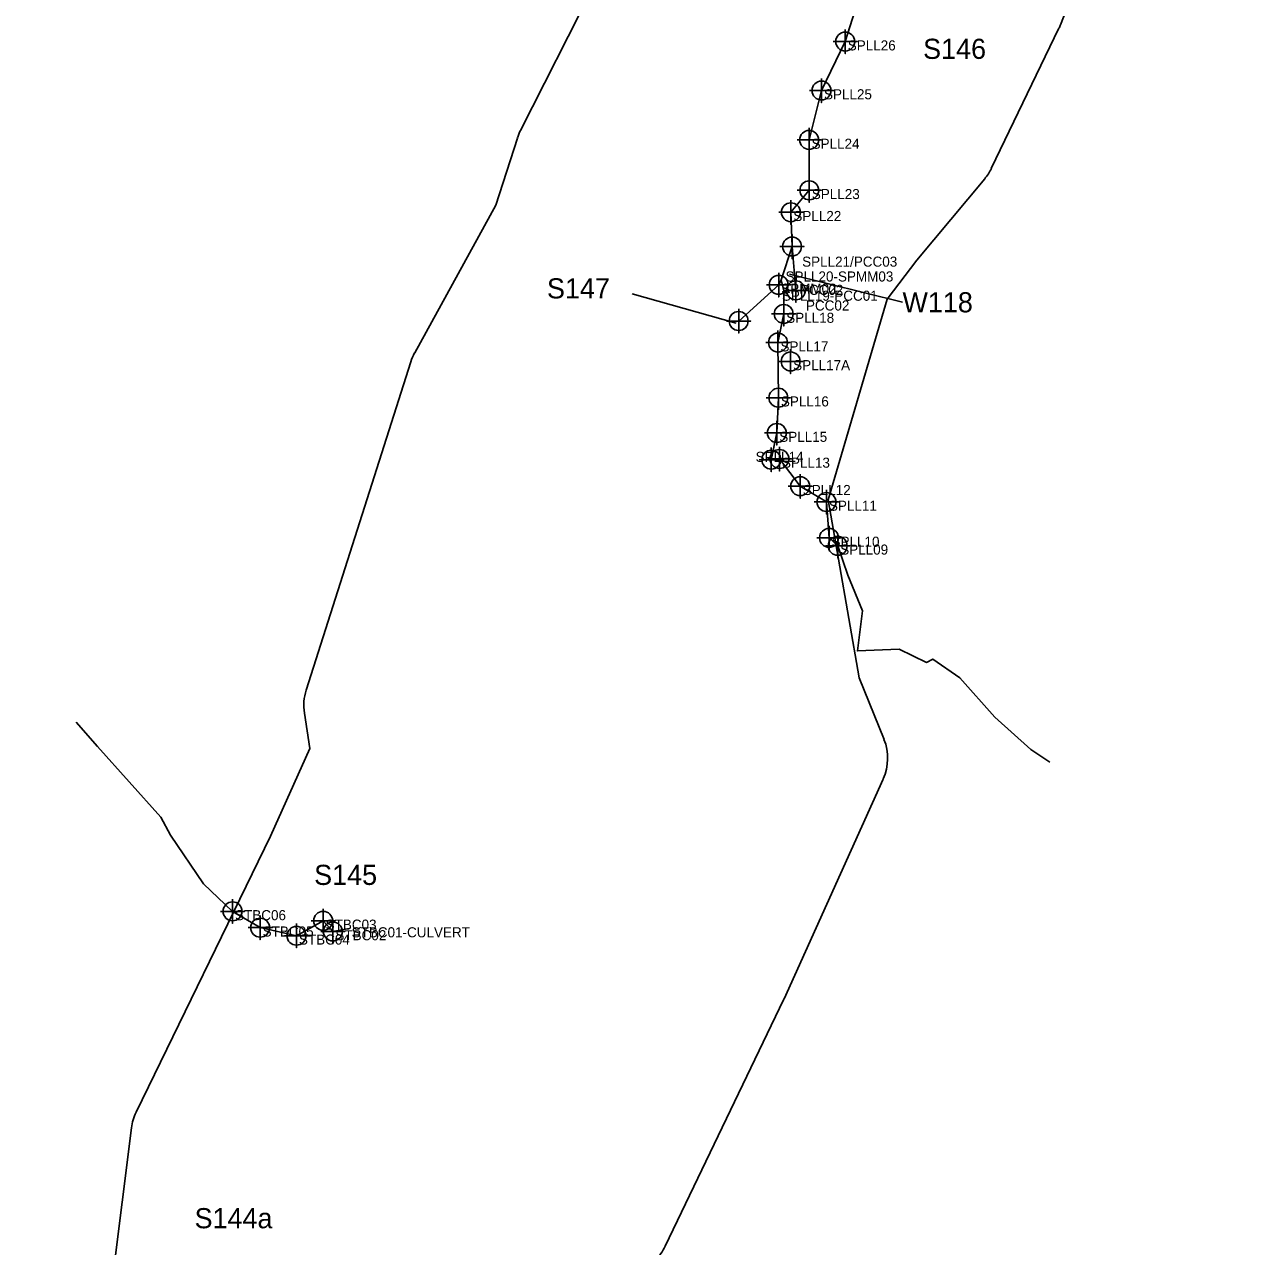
# Model space of a CAD drawing. Extents: x 1253697 to 1278588, y 912189 to 981699.
# Drawn here: x 1270496 to 1271723, y 977234 to 978446 of the extents above; entities that cross this region are included whole.
import ezdxf

# ---------------------------------------------------------------- set-up
doc = ezdxf.new("R2010")
doc.units = 0
for name, color, linetype in [('Default', 7, 'Continuous'), ('Exist Environmental Wetland Boundary', 7, 'Continuous'), ('Exist Environmental Wetland Boundary Cogo Comment', 7, 'Continuous'), ('Exist Environmental Wetland Boundary Cogo Number', 7, 'Continuous'), ('Exist Environmental Wetland Boundary Cogo Point CELL', 7, 'Continuous'), ('Exist Hydro Jurisdictional Stream or Body of Water Mitigable', 7, 'Continuous'), ('Exist Hydro Jurisdictional Stream or Body of Water Mitigable Cogo Comment', 7, 'Continuous'), ('Exist Hydro Jurisdictional Stream or Body of Water Mitigable Cogo Number', 7, 'Continuous'), ('Exist Hydro Jurisdictional Stream or Body of Water Mitigable Cogo Point CELL', 7, 'Continuous'), ('Exist Hydro Swamp or Marsh', 7, 'Continuous')]:
    doc.layers.add(name, color=color, linetype=linetype)

msp = doc.modelspace()

# ---------------------------------------------------------------- linework, layer by layer
at = {"layer": 'Default'}
for p, q in [((1271455.4, 978303.6), (1271522.5, 978442.7)), ((1271455.4, 978303.6), (1271522.5, 978442.7)), ((1271255.2, 978198.6), (1271367.2, 978170.8)), ((1271098.8, 978179.1), (1271202.1, 978150.2)), ((1270879.1, 978111.6), (1270775.2, 977785.9)), ((1270879.1, 978111.6), (1270775.2, 977785.9)), ((1271249.6, 977479.7), (1271348.1, 977697.7)), ((1271249.6, 977479.7), (1271348.1, 977697.7)), ((1271131.7, 977234), (1271249.1, 977478.6)), ((1271131.7, 977234), (1271249.1, 977478.6))]:
    msp.add_line(p, q, dxfattribs=at)
for points in [[(1271216.8, 978852.7), (1271223.5, 978825.8), (1271059.3, 978481.8), (1270988, 978341.3)], [(1271216.8, 978852.7), (1271223.5, 978825.8), (1271059.3, 978481.8), (1270988, 978341.3)], [(1271524.1, 978446.2), (1271572.5, 978569.8), (1271599.3, 978621.7), (1271696.6, 978765.9), (1271723.4, 978802.6)], [(1271524.1, 978446.2), (1271572.5, 978569.8), (1271599.3, 978621.7), (1271696.6, 978765.9), (1271723.4, 978802.6)], [(1270985, 978333.8), (1270963.7, 978267), (1270883, 978120.6)], [(1270985, 978333.8), (1270963.7, 978267), (1270883, 978120.6)], [(1271348.9, 977737), (1271324.2, 977798), (1271293.6, 977974.9), (1271351.9, 978173.8), (1271381.6, 978212.7), (1271448.8, 978293.3)], [(1271348.9, 977737), (1271324.2, 977798), (1271293.6, 977974.9), (1271351.9, 978173.8), (1271381.6, 978212.7), (1271448.8, 978293.3)], [(1270773.5, 977763.1), (1270778.9, 977727.9), (1270739.7, 977641), (1270606.5, 977367.1)], [(1270773.5, 977763.1), (1270778.9, 977727.9), (1270739.7, 977641), (1270606.5, 977367.1)], [(1270601.9, 977351.5), (1270583.3, 977203.9), (1270495.9, 976999.4)], [(1270601.9, 977351.5), (1270583.3, 977203.9), (1270495.9, 976999.4)]]:
    msp.add_lwpolyline(points, dxfattribs=at)
for centre, start, end in [((1271477.5, 978464.4), 334.2436, 338.6016), ((1271477.5, 978464.4), 334.2436, 338.6016), ((1271032.6, 978318.7), 153.1108, 162.3644), ((1271032.6, 978318.7), 153.1108, 162.3644), ((1271410.4, 978325.3), 320.1903, 334.2436), ((1271410.4, 978325.3), 320.1903, 334.2436), ((1270926.7, 978096.4), 151.1171, 162.3105), ((1270926.7, 978096.4), 151.1171, 162.3105), ((1270822.9, 977770.8), 162.3105, 188.8435), ((1270822.9, 977770.8), 162.3105, 188.8435), ((1271302.5, 977718.3), 335.7045, 22.0076), ((1271302.5, 977718.3), 335.7045, 22.0076), ((1271204.1, 977500.3), 334.3501, 335.7045), ((1271204.1, 977500.3), 334.3501, 335.7045), ((1270651.5, 977345.2), 154.0654, 172.8093), ((1270651.5, 977345.2), 154.0654, 172.8093), ((1271086.6, 977255.7), 315.1934, 334.3501), ((1271086.6, 977255.7), 315.1934, 334.3501)]:
    msp.add_arc(centre, 50, start, end, dxfattribs=at)
at = {"layer": 'Exist Environmental Wetland Boundary'}
msp.add_lwpolyline([(1271257.6, 978226.1), (1271261.4, 978182.6), (1271249.5, 978182.3)], dxfattribs=at)
at = {"layer": 'Exist Environmental Wetland Boundary Cogo Point CELL'}
for points in [[(1271257.6, 978238.1), (1271257.6, 978214.1), (1271257.6, 978226.1), (1271269.6, 978226.1), (1271245.6, 978226.1)], [(1271261.4, 978194.6), (1271261.4, 978170.6), (1271261.4, 978182.6), (1271273.4, 978182.6), (1271249.4, 978182.6)]]:
    msp.add_lwpolyline(points, dxfattribs=at)
for centre in [(1271257.6, 978226.1), (1271261.4, 978182.6)]:
    msp.add_circle(centre, 9.38, dxfattribs=at)
at = {"layer": 'Exist Hydro Jurisdictional Stream or Body of Water Mitigable'}
for points in [[(1271301.3, 977930.6), (1271294.3, 977937), (1271291.7, 977972.6), (1271265.7, 977988.3), (1271245.1, 978015.3), (1271237, 978014.6), (1271242.4, 978041.1), (1271244, 978076.1), (1271243.6, 978130.8), (1271249.3, 978159.2), (1271249.5, 978182.3), (1271246.8, 978192.9), (1271257.6, 978226.1), (1271256.4, 978260.1), (1271274.7, 978281.9), (1271274.5, 978331.9), (1271286.8, 978380.9), (1271310.4, 978429.5), (1271327.3, 978482.7)], [(1271204.6, 978152.2), (1271244.3, 978188.1), (1271246.8, 978192.9)], [(1271294.3, 977937), (1271302.9, 977929.1), (1271313, 977900), (1271327.4, 977864.6), (1271322.5, 977824.9), (1271364, 977826.7), (1271391.1, 977813.4), (1271397.3, 977816.8), (1271424.2, 977798.1), (1271458.9, 977759.2), (1271494.5, 977727), (1271513.5, 977714.3)], [(1270817.9, 977549.3), (1270801.8, 977546.4), (1270792.1, 977557), (1270765.6, 977542.2), (1270729.6, 977550.2), (1270702.2, 977566.4), (1270673.5, 977593.7), (1270640.6, 977642.1), (1270630.9, 977659.8), (1270568.1, 977730.1), (1270547, 977754)]]:
    msp.add_lwpolyline(points, dxfattribs=at)
at = {"layer": 'Exist Hydro Jurisdictional Stream or Body of Water Mitigable Cogo Point CELL'}
for points in [[(1271310.4, 978441.5), (1271310.4, 978417.5), (1271310.4, 978429.5), (1271322.4, 978429.5), (1271298.4, 978429.5)], [(1271286.8, 978392.9), (1271286.8, 978368.9), (1271286.8, 978380.9), (1271298.8, 978380.9), (1271274.8, 978380.9)], [(1271274.5, 978343.9), (1271274.5, 978319.9), (1271274.5, 978331.9), (1271286.5, 978331.9), (1271262.5, 978331.9)], [(1271274.7, 978293.9), (1271274.7, 978269.9), (1271274.7, 978281.9), (1271286.7, 978281.9), (1271262.7, 978281.9)], [(1271256.4, 978272.1), (1271256.4, 978248.1), (1271256.4, 978260.1), (1271268.4, 978260.1), (1271244.4, 978260.1)], [(1271244.3, 978200.1), (1271244.3, 978176.1), (1271244.3, 978188.1), (1271256.3, 978188.1), (1271232.3, 978188.1)], [(1271249.3, 978171.2), (1271249.3, 978147.2), (1271249.3, 978159.2), (1271261.3, 978159.2), (1271237.3, 978159.2)], [(1271204.6, 978164.2), (1271204.6, 978140.2), (1271204.6, 978152.2), (1271216.6, 978152.2), (1271192.6, 978152.2)], [(1271243.6, 978142.8), (1271243.6, 978118.8), (1271243.6, 978130.8), (1271255.6, 978130.8), (1271231.6, 978130.8)], [(1271256.2, 978124.1), (1271256.2, 978100.1), (1271256.2, 978112.1), (1271268.2, 978112.1), (1271244.2, 978112.1)], [(1271244, 978088.1), (1271244, 978064.1), (1271244, 978076.1), (1271256, 978076.1), (1271232, 978076.1)], [(1271242.4, 978053.1), (1271242.4, 978029.1), (1271242.4, 978041.1), (1271254.4, 978041.1), (1271230.4, 978041.1)], [(1271237, 978026.6), (1271237, 978002.6), (1271237, 978014.6), (1271249, 978014.6), (1271225, 978014.6)], [(1271245.1, 978027.3), (1271245.1, 978003.3), (1271245.1, 978015.3), (1271257.1, 978015.3), (1271233.1, 978015.3)], [(1271265.7, 978000.3), (1271265.7, 977976.3), (1271265.7, 977988.3), (1271277.7, 977988.3), (1271253.7, 977988.3)], [(1271291.7, 977984.6), (1271291.7, 977960.6), (1271291.7, 977972.6), (1271303.7, 977972.6), (1271279.7, 977972.6)], [(1271294.3, 977949), (1271294.3, 977925), (1271294.3, 977937), (1271306.3, 977937), (1271282.3, 977937)], [(1271302.9, 977941.1), (1271302.9, 977917.1), (1271302.9, 977929.1), (1271314.9, 977929.1), (1271290.9, 977929.1)], [(1270702.2, 977578.4), (1270702.2, 977554.4), (1270702.2, 977566.4), (1270714.2, 977566.4), (1270690.2, 977566.4)], [(1270792.1, 977569), (1270792.1, 977545), (1270792.1, 977557), (1270804.1, 977557), (1270780.1, 977557)], [(1270729.6, 977562.2), (1270729.6, 977538.2), (1270729.6, 977550.2), (1270741.6, 977550.2), (1270717.6, 977550.2)], [(1270765.6, 977554.2), (1270765.6, 977530.2), (1270765.6, 977542.2), (1270777.6, 977542.2), (1270753.6, 977542.2)], [(1270801.8, 977558.4), (1270801.8, 977534.4), (1270801.8, 977546.4), (1270813.8, 977546.4), (1270789.8, 977546.4)]]:
    msp.add_lwpolyline(points, dxfattribs=at)
for centre in [(1271310.4, 978429.5), (1271286.8, 978380.9), (1271274.5, 978331.9), (1271274.7, 978281.9), (1271256.4, 978260.1), (1271244.3, 978188.1), (1271249.3, 978159.2), (1271204.6, 978152.2), (1271243.6, 978130.8), (1271256.2, 978112.1), (1271244, 978076.1), (1271242.4, 978041.1), (1271237, 978014.6), (1271245.1, 978015.3), (1271265.7, 977988.3), (1271291.7, 977972.6), (1271294.3, 977937), (1271302.9, 977929.1), (1270702.2, 977566.4), (1270792.1, 977557), (1270729.6, 977550.2), (1270801.8, 977546.4), (1270765.6, 977542.2)]:
    msp.add_circle(centre, 9.38, dxfattribs=at)
at = {"layer": 'Exist Hydro Swamp or Marsh'}
msp.add_line((1271258.3, 978188.4), (1271260.9, 978188.4), dxfattribs=at)
msp.add_arc((1271254.6, 978187.5), 12.3, 64.1957, 67.535, dxfattribs=at)

# ---------------------------------------------------------------- texts
at = {"layer": 'Exist Environmental Wetland Boundary Cogo Comment'}
for s, p in [('SPLL21/PCC03', (1271267.6, 978206.1)), ('PCC02', (1271271.4, 978162.6))]:
    msp.add_text(s, height=10, dxfattribs=at).set_placement(p)
at = {"layer": 'Exist Environmental Wetland Boundary Cogo Number'}
msp.add_text('W118', height=20, dxfattribs=at).set_placement((1271367.2, 978160.8))
at = {"layer": 'Exist Hydro Jurisdictional Stream or Body of Water Mitigable Cogo Comment'}
for s, p in [('SPLL26', (1271312.9, 978420.7)), ('SPLL25', (1271289.3, 978372.2)), ('SPLL24', (1271277, 978323.1)), ('SPLL23', (1271277.2, 978273.2)), ('SPLL22', (1271258.9, 978251.4)), ('SPLL20-SPMM03', (1271251.1, 978191.4)), ('SPMM02', (1271246.8, 978179.3)), ('SPLL19-PCC01', (1271247.5, 978172.3)), ('PCC02', (1271265.4, 978178.1)), ('SPLL18', (1271251.8, 978150.4)), ('SPLL17', (1271246.1, 978122)), ('SPLL17A', (1271258.7, 978103.4)), ('SPLL16', (1271246.5, 978067.4)), ('SPLL15', (1271244.9, 978032.3)), ('SPLL14', (1271221.4, 978012.4)), ('SPLL13', (1271247.6, 978006.6)), ('SPLL12', (1271268.2, 977979.5)), ('SPLL11', (1271294.2, 977963.9)), ('SPLL10', (1271296.8, 977928.2)), ('SPLL09', (1271305.4, 977920.4)), ('STBC06', (1270704.7, 977557.6)), ('STBC03', (1270794.6, 977548.2)), ('STBC05', (1270732.1, 977541.4)), ('STBC04', (1270768.1, 977533.4)), ('STBC02', (1270804.3, 977537.7)), ('STBC01-CULVERT', (1270820.4, 977540.6))]:
    msp.add_text(s, height=10, dxfattribs=at).set_placement(p)
at = {"layer": 'Exist Hydro Jurisdictional Stream or Body of Water Mitigable Cogo Number'}
for s, p in [('S146', (1271387.7, 978412.3)), ('S147', (1271014.3, 978174.6)), ('S145', (1270783.2, 977592.6)), ('S144a', (1270664.5, 977251.9))]:
    msp.add_text(s, height=20, dxfattribs=at).set_placement(p)

doc.saveas('drawing.dxf')
